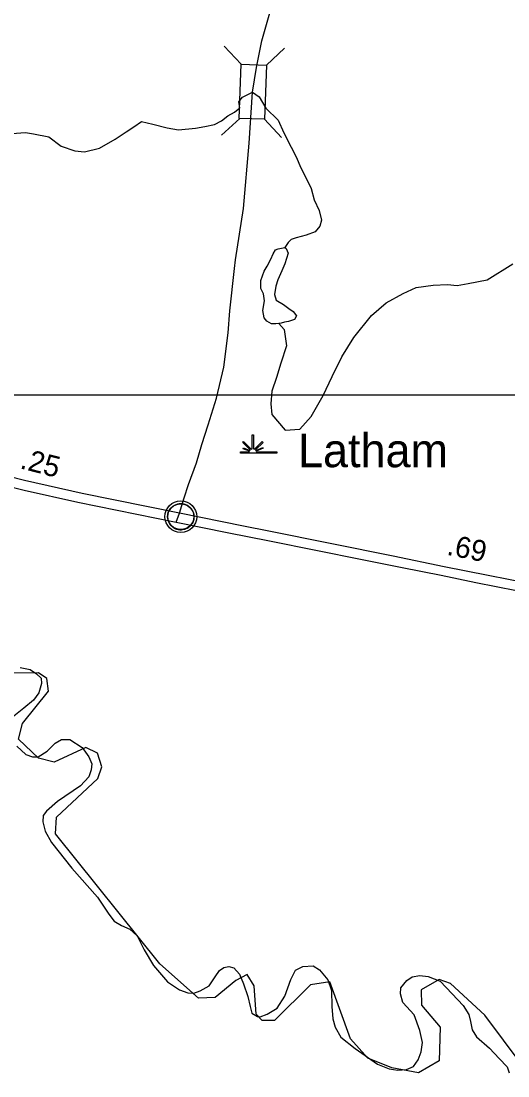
# Model space of a CAD drawing. Extents: x 2532689 to 2764727, y 536648 to 732970.
# Drawn here: x 2553627 to 2556522, y 676552 to 682821 of the extents above; entities that cross this region are included whole.
import ezdxf

# ---------------------------------------------------------------- set-up
doc = ezdxf.new("R2010")
doc.units = 0
for name, color, linetype in [('Exist Boundary Political CountyLine', 7, 'Continuous'), ('Exist Civil Demographics Community CELL', 7, 'Continuous'), ('Exist Civil Demographics Community Label', 7, 'Continuous'), ('Exist Hydrographic Creek Single Shore', 7, 'Continuous'), ('Exist Hydrographic Pond Under 1500 Sq Ft', 7, 'Continuous'), ('Exist Hydrographic Swamp CELL', 7, 'Continuous'), ('Exist Road Primary US Divided Attributed', 7, 'Continuous'), ('Exist Road Primary US Mileage Hundredths English Label', 7, 'Continuous'), ('Exist Road Secondary Structure Standard Bridge CELL', 7, 'Continuous'), ('Exist Road Secondary Type 51 Attributed', 7, 'Continuous'), ('Map Preparation Inset Cut Line', 7, 'Continuous')]:
    doc.layers.add(name, color=color, linetype=linetype)

msp = doc.modelspace()

# ---------------------------------------------------------------- linework, layer by layer
at = {"layer": 'Exist Boundary Political CountyLine'}
for points in [[(2553620.3, 678978.6), (2553680.8, 678967), (2553718.1, 678941.3), (2553746.1, 678915.7), (2553748.4, 678885.3), (2553732.1, 678829.4), (2553699.5, 678785.1), (2553643.6, 678738.4), (2553583, 678690.6)], [(2553601.6, 678511.1), (2553655.2, 678462.1), (2553694.8, 678448.1), (2553727.4, 678448.1), (2553781, 678483.1), (2553830, 678529.7), (2553867.2, 678550.7), (2553916.2, 678550.7), (2553990.7, 678504.1), (2554030.4, 678448.1), (2554046.7, 678406.2), (2554044.3, 678371.2), (2554030.4, 678329.2), (2553979.1, 678275.6), (2553843.9, 678182.3), (2553778.7, 678126.3), (2553757.7, 678099.5), (2553755.4, 678062.2), (2553769.4, 678006.2), (2553806.7, 677938.6), (2553927.8, 677787), (2554081.6, 677614.5), (2554149.2, 677513.1), (2554179.5, 677471.1), (2554223.8, 677445.4), (2554272.7, 677424.4), (2554317, 677384.8), (2554358.9, 677300.9), (2554414.8, 677207.6), (2554496.4, 677112), (2554568.6, 677064.2), (2554617.5, 677045.5), (2554654.8, 677043.2), (2554692.1, 677057.2), (2554745.7, 677087.5), (2554780.7, 677141.1), (2554806.3, 677178.4), (2554831.9, 677197.1), (2554862.2, 677201.7), (2554892.5, 677194.8), (2554925.1, 677157.4), (2554948.4, 677099.1), (2554974.1, 677024.5), (2554988, 676963.9), (2554999.7, 676924.3), (2555032.3, 676905.6), (2555048.6, 676903.3), (2555090.6, 676919.6), (2555148.8, 676954.6), (2555195.4, 677026.9), (2555230.4, 677124.8), (2555258.3, 677180.8), (2555302.6, 677201.7), (2555363.2, 677206.4), (2555400.5, 677183.1), (2555451.7, 677122.5), (2555472.7, 677059.5), (2555475, 676963.9), (2555479.7, 676891.6), (2555493.7, 676842.6), (2555528.6, 676782), (2555612.5, 676714.4), (2555745.3, 676622.3), (2555815.2, 676594.3), (2555866.5, 676587.3), (2555917.8, 676589.6), (2555959.7, 676608.3), (2555987.7, 676647.9), (2556006.3, 676694.6), (2556013.3, 676750.5), (2555997, 676822.8), (2555964.4, 676916.1), (2555896.8, 676989.5), (2555882.8, 677040.8), (2555885.1, 677075.8), (2555920.1, 677120.1), (2555952.7, 677141.1), (2555997, 677148.1), (2556048.2, 677143.5), (2556118.2, 677115.5), (2556190.4, 677040.8)], [(2556190.4, 677040.8), (2556255.6, 676970.9), (2556288.3, 676917.3), (2556299.9, 676875.3), (2556309.2, 676826.3), (2556334.9, 676784.3), (2556411.7, 676716.7), (2556470, 676656.1), (2556516.6, 676607.1), (2556528.3, 676569.8)]]:
    msp.add_lwpolyline(points, dxfattribs=at)
at = {"layer": 'Exist Civil Demographics Community CELL'}
msp.add_lwpolyline([(2554499, 679888), (2554499.9, 679893.6), (2554501.7, 679900.2), (2554504.6, 679907.4), (2554507.6, 679913.1), (2554510.9, 679918.9), (2554514.7, 679924), (2554518.6, 679928.4), (2554523.2, 679933), (2554528.7, 679937.6), (2554534.2, 679941.2), (2554539.1, 679944.1), (2554544.1, 679946.5), (2554549.6, 679948.8), (2554555.2, 679950.7), (2554559.5, 679951.8), (2554564.4, 679952.5), (2554568.5, 679953.3), (2554574.9, 679953.5), (2554579.3, 679953.4), (2554585, 679953.2), (2554589.9, 679952.4), (2554594.8, 679951.4), (2554599.8, 679950), (2554605, 679948.1), (2554611.6, 679945.2), (2554617.9, 679941.7), (2554622.9, 679938.1), (2554628.1, 679934.1), (2554631.4, 679931), (2554635.5, 679926.6), (2554639.4, 679921.9), (2554642.5, 679917.3), (2554645.6, 679912.3), (2554648.1, 679907.1), (2554650.1, 679902.1), (2554651.7, 679897.1), (2554652.9, 679892.5), (2554654, 679886.5), (2554654.7, 679881.8), (2554654.9, 679875.8), (2554654.7, 679870), (2554654.2, 679864.3), (2554653.2, 679858.8), (2554651.6, 679852.7), (2554649.7, 679846.8), (2554647.4, 679841.8), (2554644.2, 679835.8), (2554641, 679830.4), (2554637.5, 679825.7), (2554633.3, 679821), (2554628, 679816), (2554623, 679811.9), (2554618, 679808.5), (2554613.6, 679806), (2554606.8, 679802.7), (2554599.7, 679800), (2554593.7, 679798.6), (2554587.1, 679797.3), (2554582.7, 679796.8), (2554578.2, 679796.5), (2554572.6, 679796.5), (2554568.4, 679796.9), (2554562.7, 679797.7), (2554556.8, 679799), (2554552.2, 679800.3), (2554547, 679802.2), (2554542.4, 679804.1), (2554538.5, 679806.4), (2554531.7, 679810.5), (2554526.1, 679814.7), (2554521.2, 679819.2), (2554516.8, 679824.1), (2554513.6, 679828), (2554510.6, 679832.2), (2554506.5, 679839.3), (2554504.8, 679842.9), (2554503.1, 679846.9), (2554500.5, 679855.1), (2554499, 679862.1), (2554498.3, 679867.3), (2554497.9, 679873.6), (2554497.9, 679878.3), (2554498.4, 679884.8)], close=True, dxfattribs=at)
for centre, radius in [((2554576.6, 679875.6), 94.3), ((2554576.3, 679875.9), 76.7)]:
    msp.add_circle(centre, radius, dxfattribs=at)
at = {"layer": 'Exist Hydrographic Creek Single Shore'}
for points in [[(2553572.2, 682153.4), (2553652, 682159.1), (2553700.4, 682151.4), (2553791.4, 682133.6), (2553864, 682076.8), (2553945.4, 682050.6), (2554003.7, 682043.3), (2554092.7, 682065.5), (2554186.2, 682120.1), (2554252.2, 682163.3), (2554296.7, 682193.5), (2554343.4, 682223.8), (2554410.1, 682208.9), (2554495.2, 682186.8), (2554561.8, 682173.9), (2554663.3, 682184.7), (2554718.9, 682195.3), (2554776.3, 682206.1), (2554819.4, 682228.1), (2554855.9, 682258), (2554894.8, 682279.8), (2554927.6, 682305.5), (2554921, 682340.5), (2554942.9, 682369.3), (2555003.3, 682399.5)], [(2555003.3, 682399.5), (2555043.1, 682370.7), (2555081.8, 682302.7), (2555155.4, 682231.9), (2555188.9, 682157.3), (2555233, 682071), (2555261.7, 682014.2), (2555290.8, 681949.4), (2555326, 681878.8), (2555350.7, 681825.8), (2555369.9, 681758.4), (2555398.8, 681695.6), (2555413.6, 681638.1), (2555403.4, 681601.5), (2555374.9, 681568.1), (2555321.9, 681549.5), (2555262.7, 681532.7), (2555233, 681523.3), (2555213.9, 681504.3), (2555195.4, 681475.3)], [(2555158.7, 681024.1), (2555190.3, 680987.5), (2555204.9, 680891.9), (2555171.8, 680788), (2555145.8, 680702.5), (2555117.9, 680620.9), (2555111.4, 680546.4), (2555118.3, 680482.5), (2555196.9, 680389.9), (2555284.6, 680396), (2555351.1, 680471.4), (2555423.2, 680595.1), (2555475.9, 680708), (2555534.4, 680825.2), (2555604.9, 680940.8), (2555710.7, 681072.2), (2555797.1, 681146.5), (2555898.6, 681201.4), (2555976.9, 681237.2), (2556076.3, 681252), (2556162, 681256), (2556220.5, 681248.7), (2556285.9, 681261.8), (2556398.9, 681283.1), (2556550.4, 681378.6)], [(2556605.6, 676616.1), (2556383.5, 676912.4), (2556180.5, 677101.2), (2556112.4, 677124.7), (2556005.4, 677064.5), (2556007.4, 676972.7), (2556118.4, 676842.6), (2556113.4, 676642.1), (2555989.4, 676571.5), (2555830.5, 676601.1), (2555688.4, 676657.7), (2555586.5, 676771.8), (2555463.4, 677111.5), (2555347.4, 677093.7), (2555134.5, 676881.5), (2555059.5, 676881.7), (2555025.4, 676919.8), (2555013.3, 677086.7), (2554970.5, 677154), (2554904.5, 677118.5), (2554781.4, 677018.2), (2554681.4, 677014.2), (2554452.5, 677218.3), (2553830.4, 677990.8), (2553837.4, 678089.7), (2554082.4, 678319.5), (2554106.4, 678389.4), (2554080.4, 678470.5), (2554012.5, 678503.9), (2553822.4, 678417.3), (2553730.3, 678439.8), (2553611.4, 678553.3), (2553635.4, 678646.1), (2553789.4, 678839.5), (2553780.4, 678914.6), (2553729.3, 678948.7), (2553563.4, 678945.2)]]:
    msp.add_lwpolyline(points, dxfattribs=at)
at = {"layer": 'Exist Hydrographic Pond Under 1500 Sq Ft'}
for points in [[(2555158.7, 681024.1), (2555140.9, 681021.3), (2555116.7, 681022.2), (2555088.2, 681036.9), (2555071.2, 681058.1), (2555064.8, 681102), (2555074, 681158.6), (2555068.3, 681200.5), (2555052.9, 681231.8), (2555052.3, 681280), (2555071.8, 681335.1), (2555090.4, 681364.1), (2555112.6, 681405.2), (2555124.9, 681437.9), (2555139.9, 681460.7), (2555155.7, 681467.4), (2555195.4, 681475.3)], [(2555195.4, 681475.3), (2555203.6, 681469.7), (2555214.9, 681442.2), (2555195.8, 681379), (2555177.8, 681336.1), (2555154.4, 681282.8), (2555142.1, 681246.1), (2555134.5, 681195.6), (2555144.2, 681161.9), (2555187.4, 681135.9), (2555218.4, 681113.3), (2555245.5, 681094.4), (2555264.5, 681069.3), (2555251.6, 681048.6), (2555216.1, 681034.9), (2555192.4, 681031.7), (2555172.7, 681026.8), (2555158.7, 681024.1)]]:
    msp.add_lwpolyline(points, dxfattribs=at)
at = {"layer": 'Exist Hydrographic Swamp CELL'}
msp.add_lwpolyline([(2554930.7, 680261.3), (2554983.3, 680261.3), (2554985.3, 680264.9), (2554947.1, 680279.8), (2554950, 680285), (2554987.7, 680269.2), (2554989.3, 680272.1), (2554944.9, 680316.6), (2554950, 680321.8), (2554995.3, 680276.3), (2555001.6, 680278.7), (2555001.6, 680361.8), (2555008.9, 680361.8), (2555008.8, 680278.7), (2555015.2, 680276.3), (2555060.5, 680321.8), (2555065.6, 680316.6), (2555021.2, 680272.1), (2555023.2, 680268.5), (2555064.1, 680287.1), (2555066.5, 680282.1), (2555025.5, 680264.3), (2555027.2, 680261.3), (2555148.2, 680261.3), (2555148.2, 680254.1), (2554930.7, 680254.1)], close=True, dxfattribs=at)
at = {"layer": 'Exist Road Primary US Divided Attributed'}
for points in [[(2554567.7, 679896.5), (2553989.2, 680013.1), (2553646.5, 680090), (2553451.1, 680140.4), (2553282.6, 680183.7), (2553071.4, 680234.5)], [(2553057.4, 680181), (2553644.5, 680032.8), (2553963.6, 679961.9), (2554549.4, 679842.8)], [(2554549.4, 679842.8), (2554852.3, 679782.5), (2555104.5, 679731.7), (2555654.4, 679622.2), (2555892.3, 679572.9), (2556124.6, 679527.8), (2556331.6, 679484.9), (2556814.5, 679390.1), (2557121.6, 679327.9), (2557371.4, 679276.7), (2557769.6, 679196.3), (2558143.8, 679124.4)], [(2558169.5, 679175.8), (2557778.5, 679250.7), (2557444.2, 679319.8), (2557179.3, 679370.2), (2556786.8, 679450.6), (2556143.3, 679578.2), (2555838.6, 679641.1), (2555099.7, 679789.8), (2554950.2, 679820.3), (2554567.7, 679896.5)]]:
    msp.add_lwpolyline(points, dxfattribs=at)
at = {"layer": 'Exist Road Secondary Structure Standard Bridge CELL'}
for p, q in [((2554834.9, 682672.4), (2554935.4, 682564.8)), ((2555193.3, 682660), (2555085.8, 682559.6)), ((2554927, 682242.7), (2554819.4, 682142.3)), ((2555074, 682237.6), (2555174.4, 682130.1))]:
    msp.add_line(p, q, dxfattribs=at)
msp.add_lwpolyline([(2555085.8, 682559.6), (2555074.7, 682237.6), (2554924.3, 682242.8), (2554935.4, 682564.8)], close=True, dxfattribs=at)
at = {"layer": 'Exist Road Secondary Type 51 Attributed'}
for points in [[(2555003.3, 682399.5), (2555025.7, 682545.1), (2555058.5, 682703.7), (2555117.6, 682911.4), (2555180.9, 683121.6), (2555292.8, 683482.9), (2555407.4, 683875.9), (2555495.8, 684173.6), (2555535.7, 684304.6), (2555605.5, 684468), (2555753.6, 684789.9), (2555942.7, 685210.2)], [(2554567.7, 679896.5), (2554595.8, 679988.7), (2554621.8, 680066.6), (2554670, 680196.3), (2554700.7, 680304.8), (2554739, 680421.1), (2554788.2, 680581), (2554832, 680764), (2554857.6, 680968.5), (2554867.6, 681098.3), (2554896.3, 681349.9), (2554901.8, 681401.9), (2554949.3, 681707.9), (2554983.3, 682095.8), (2555003.3, 682399.5)], [(2554549.4, 679842.8), (2554567.7, 679896.5)]]:
    msp.add_lwpolyline(points, dxfattribs=at)
at = {"layer": 'Map Preparation Inset Cut Line'}
msp.add_lwpolyline([(2549570.7, 680600.4), (2610045.1, 680600.4), (2610045.1, 636351.9), (2549570.7, 636351.9)], close=True, dxfattribs=at)

# ---------------------------------------------------------------- texts
at = {"layer": 'Exist Civil Demographics Community Label'}
msp.add_text('Latham', height=200, dxfattribs=at).set_placement((2555273.4, 680169.8))
at = {"layer": 'Exist Road Primary US Mileage Hundredths English Label'}
for s, rotation, p in [('.25', 345.5856, (2553614.9, 680164.2)), ('.69', 348.68838, (2556153.2, 679650.4))]:
    msp.add_text(s, height=125, rotation=rotation, dxfattribs=at).set_placement(p)

doc.saveas('drawing.dxf')
